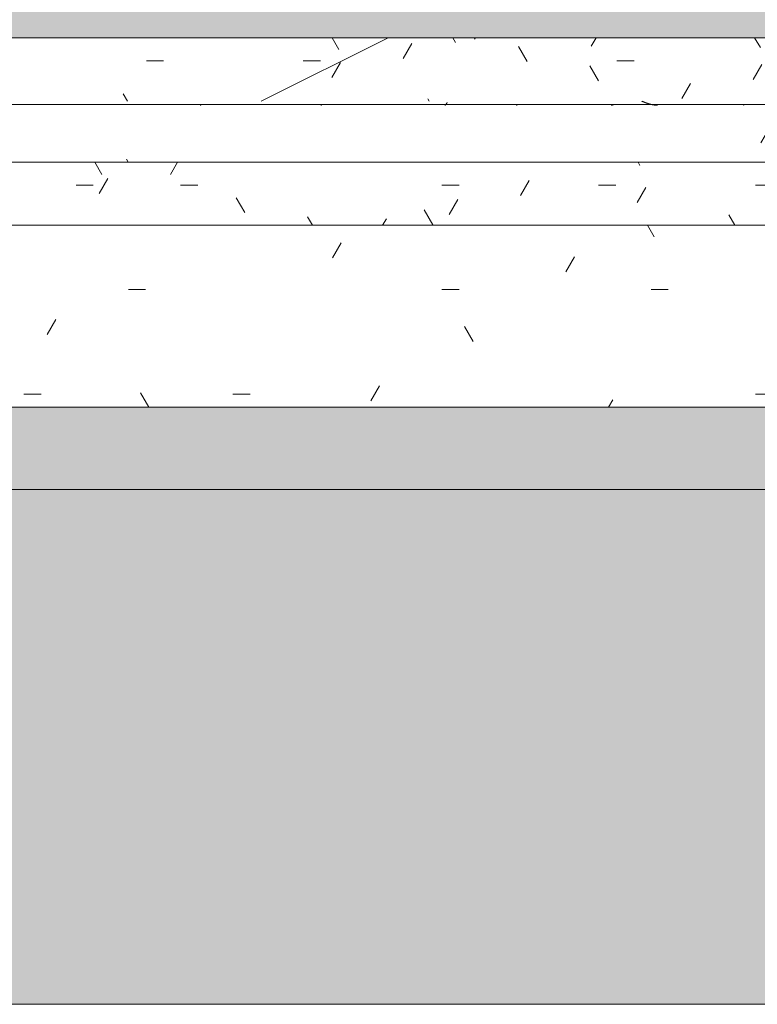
# Model space of a CAD drawing. Header units: millimetres. Extents: x 5980700 to 6194397, y -12939 to 2351883.
# Tile 333 of 587: x 6091725 to 6093159, y -10126 to -8213. Entities that reach past the tile are written whole.
import ezdxf

# ---------------------------------------------------------------- set-up
doc = ezdxf.new("R2010")
doc.units = ezdxf.units.MM
for name, color, linetype, lineweight in [('A-FLOR', 192, 'Continuous', 18), ('A-FLOR-PATT', 8, 'Continuous', 18), ('A-GLAZ', 151, 'Continuous', 9), ('A-GLAZ-SILL', 1, 'Continuous', 9), ('A-WALL', 113, 'Continuous', 18), ('A-WALL-PATT', 111, 'Continuous', 25)]:
    doc.layers.add(name, color=color, linetype=linetype, lineweight=lineweight)
pattern_1 = [(0, (0, 0), (812.8, 203.2), [33.528, -576.072, 33.528, -576.072, -3251.2]), (0, (0, 0), (812.8, 203.2), [-1219.2, 33.528, -1185.672, 33.528, -576.072, -1422.4]), (0, (0, 0), (812.8, 203.2), [-3048, 33.528, -372.872, 33.528, -982.472]), (120, (304.8, 101.6), (-582.3763620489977, 602.3054481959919), [33.52799999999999, -576.0719999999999, 33.52799999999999, -576.0719999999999, -3251.199999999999]), (120, (304.8, 101.6), (-582.3763620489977, 602.3054481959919), [-1219.2, 33.52799999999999, -1185.672, 33.52799999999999, -576.0719999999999, -1422.4]), (120, (304.8, 101.6), (-582.3763620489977, 602.3054481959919), [-3048, 33.52799999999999, -372.8719999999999, 33.52799999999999, -982.4719999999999]), (240, (406.4, 508), (-230.4236379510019, -805.5054481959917), [33.528, -576.072, 33.528, -576.072, -3251.2]), (240, (406.4, 508), (-230.4236379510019, -805.5054481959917), [-1219.2, 33.528, -1185.672, 33.528, -576.072, -1422.4]), (240, (406.4, 508), (-230.4236379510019, -805.5054481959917), [-3048, 33.528, -372.872, 33.528, -982.472])]

# ---------------------------------------------------------------- blocks, each defined once
blk = doc.blocks.new('FP_97-PLANTA DE CAIMENTO DE PISOS - 1 PAV_')
at = {"layer": 'A-GLAZ-SILL', "lineweight": 5}
for p, q in [((-802.5114420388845, 110.0595239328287), (-802.3838565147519, 110.1903804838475)), ((-802.3838565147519, 110.1903804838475), (-802.2562709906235, 110.3135149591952)), ((-802.2562709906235, 110.3135149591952), (-802.1286854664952, 110.4287854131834)), ((-802.1286854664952, 110.4287854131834), (-802.0010999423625, 110.536058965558)), ((-802.0010999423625, 110.536058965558), (-801.8735144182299, 110.6352119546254)), ((-801.8735144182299, 110.6352119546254), (-801.7459288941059, 110.7261300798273)), ((-801.7459288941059, 110.7261300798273), (-801.6183433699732, 110.8087085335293)), ((-801.6183433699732, 110.8087085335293), (-801.4907578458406, 110.8828521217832)), ((-801.4907578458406, 110.8828521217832), (-801.3631723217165, 110.9484753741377)), ((-801.3631723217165, 110.9484753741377), (-801.2355867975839, 111.0055026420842)), ((-801.2355867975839, 111.0055026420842), (-801.1080012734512, 111.0538681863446)), ((-801.1080012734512, 111.0538681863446), (-800.9804157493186, 111.0935162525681)), ((-800.9804157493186, 111.0935162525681), (-800.8528302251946, 111.1244011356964)), ((-800.8528302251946, 111.1244011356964), (-800.7252447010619, 111.1464872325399)), ((-800.7252447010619, 111.1464872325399), (-800.5976591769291, 111.1597490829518)), ((-548.3166412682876, 109.9625912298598), (-548.1273214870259, 110.0509817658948)), ((-548.1273214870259, 110.0509817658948), (-547.9380017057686, 110.1362504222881)), ((-547.9380017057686, 110.1362504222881), (-547.7486819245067, 110.2183566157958)), ((-547.7486819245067, 110.2183566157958), (-547.5593621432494, 110.2972612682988)), ((-547.5593621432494, 110.2972612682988), (-547.3700423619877, 110.3729268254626)), ((-547.3700423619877, 110.3729268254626), (-547.180722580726, 110.4453172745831)), ((-547.180722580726, 110.4453172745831), (-546.9914027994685, 110.5143981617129)), ((-546.9914027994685, 110.5143981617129), (-546.8020830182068, 110.5801366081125)), ((-546.8020830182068, 110.5801366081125), (-546.6127632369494, 110.6425013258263)), ((-546.6127632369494, 110.6425013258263), (-546.4234434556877, 110.701462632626)), ((-546.4234434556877, 110.701462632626), (-546.2341236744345, 110.7569924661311)), ((-546.2341236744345, 110.7569924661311), (-546.0448038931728, 110.8090643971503)), ((-546.0448038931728, 110.8090643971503), (-545.8554841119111, 110.8576536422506)), ((-545.8554841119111, 110.8576536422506), (-545.6661643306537, 110.9027370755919)), ((-545.6661643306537, 110.9027370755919), (-545.4768445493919, 110.944293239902)), ((-545.4768445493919, 110.944293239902), (-545.2875247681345, 110.9823023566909)), ((-545.2875247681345, 110.9823023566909), (-545.0982049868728, 111.0167463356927)), ((-545.0982049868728, 111.0167463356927), (-544.9088852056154, 111.0476087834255)), ((-544.9088852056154, 111.0476087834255), (-544.7195654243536, 111.0748750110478)), ((-544.7195654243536, 111.0748750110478), (-544.5302456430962, 111.0985320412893)), ((-544.5302456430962, 111.0985320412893), (-544.3409258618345, 111.1185686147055)), ((-544.3409258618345, 111.1185686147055), (-544.1516060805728, 111.1349751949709)), ((-544.1516060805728, 111.1349751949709), (-543.9622862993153, 111.1477439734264)), ((-543.9622862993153, 111.1477439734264), (-543.7729665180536, 111.15686887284)), ((-543.7729665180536, 111.15686887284), (-543.5836467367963, 111.1623455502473)), ((-360.7690774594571, 111.1594975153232), (-360.637912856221, 111.1454815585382)), ((-360.637912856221, 111.1454815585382), (-360.5067482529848, 111.1221406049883)), ((-360.5067482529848, 111.1221406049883), (-360.3755836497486, 111.0895030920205)), ((-360.3755836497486, 111.0895030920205), (-360.2444190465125, 111.0476087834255)), ((-360.2444190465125, 111.0476087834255), (-360.1132544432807, 110.9965087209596)), ((-360.1132544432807, 110.9965087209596), (-359.9820898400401, 110.9362651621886)), ((-359.9820898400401, 110.9362651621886), (-359.8509252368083, 110.8669515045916)), ((-359.8509252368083, 110.8669515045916), (-359.7197606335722, 110.7886521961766)), ((-359.7197606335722, 110.7886521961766), (-359.588596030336, 110.701462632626)), ((-359.588596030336, 110.701462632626), (-359.4574314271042, 110.6054890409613)), ((-359.4574314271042, 110.6054890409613), (-359.326266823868, 110.5008483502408)), ((-359.326266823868, 110.5008483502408), (-359.1951022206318, 110.3876680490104)), ((-359.1951022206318, 110.3876680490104), (-359.0639376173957, 110.2660860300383)), ((-359.0639376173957, 110.2660860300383), (-358.9327730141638, 110.1362504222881)), ((-358.9327730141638, 110.1362504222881), (-358.8016084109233, 109.9983194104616)), ((18.68582592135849, 110.0321852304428), (18.8150211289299, 110.1662041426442)), ((18.8150211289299, 110.1662041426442), (18.94421633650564, 110.292333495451)), ((18.94421633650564, 110.292333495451), (19.07341154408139, 110.4104241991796)), ((19.07341154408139, 110.4104241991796), (19.2026067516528, 110.5203366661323)), ((19.2026067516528, 110.5203366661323), (19.33180195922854, 110.6219409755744)), ((19.33180195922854, 110.6219409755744), (19.46099716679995, 110.7151170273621)), ((19.46099716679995, 110.7151170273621), (19.59019237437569, 110.7997546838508)), ((19.59019237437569, 110.7997546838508), (19.71938758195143, 110.8757539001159)), ((19.71938758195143, 110.8757539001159), (19.84858278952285, 110.9430248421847)), ((19.84858278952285, 110.9430248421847), (19.97777799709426, 111.0014879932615)), ((19.97777799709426, 111.0014879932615), (20.10697320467, 111.051074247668)), ((20.10697320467, 111.051074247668), (20.23616841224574, 111.09172499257)), ((20.23616841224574, 111.09172499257), (20.36536361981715, 111.1233921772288)), ((20.36536361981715, 111.1233921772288), (20.49455882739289, 111.1460383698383)), ((20.49455882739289, 111.1460383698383), (20.6237540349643, 111.1596368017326)), ((253.2894649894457, 109.9983194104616), (253.4206295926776, 110.1362504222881)), ((253.4206295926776, 110.1362504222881), (253.5517941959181, 110.2660860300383)), ((253.5517941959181, 110.2660860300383), (253.6829587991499, 110.3876680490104)), ((253.6829587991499, 110.3876680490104), (253.8141234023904, 110.5008483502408)), ((253.8141234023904, 110.5008483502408), (253.9452880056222, 110.6054890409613)), ((253.9452880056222, 110.6054890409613), (254.0764526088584, 110.701462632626)), ((254.0764526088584, 110.701462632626), (254.2076172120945, 110.7886521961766)), ((254.2076172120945, 110.7886521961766), (254.3387818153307, 110.8669515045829)), ((254.3387818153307, 110.8669515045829), (254.4699464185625, 110.9362651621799)), ((254.4699464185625, 110.9362651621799), (254.6011110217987, 110.9965087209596)), ((254.6011110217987, 110.9965087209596), (254.7322756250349, 111.0476087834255)), ((254.7322756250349, 111.0476087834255), (254.8634402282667, 111.0895030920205)), ((254.8634402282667, 111.0895030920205), (254.9946048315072, 111.1221406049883)), ((254.9946048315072, 111.1221406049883), (255.125769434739, 111.1454815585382)), ((255.125769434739, 111.1454815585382), (255.2569340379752, 111.1594975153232)), ((1039.183271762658, 109.9625912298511), (1039.37259154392, 110.0509817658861)), ((1039.37259154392, 110.0509817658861), (1039.561911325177, 110.1362504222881)), ((1039.561911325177, 110.1362504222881), (1039.751231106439, 110.2183566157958)), ((1039.751231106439, 110.2183566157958), (1039.940550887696, 110.2972612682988)), ((1039.940550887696, 110.2972612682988), (1040.129870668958, 110.3729268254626)), ((1040.129870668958, 110.3729268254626), (1040.31919045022, 110.4453172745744)), ((1040.31919045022, 110.4453172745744), (1040.508510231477, 110.5143981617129)), ((1040.508510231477, 110.5143981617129), (1040.697830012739, 110.5801366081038)), ((1040.697830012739, 110.5801366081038), (1040.887149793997, 110.6425013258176)), ((1040.887149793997, 110.6425013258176), (1041.076469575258, 110.701462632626)), ((1041.076469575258, 110.701462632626), (1041.265789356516, 110.7569924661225)), ((1041.265789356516, 110.7569924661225), (1041.455109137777, 110.8090643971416)), ((1041.455109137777, 110.8090643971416), (1041.644428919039, 110.857653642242)), ((1041.644428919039, 110.857653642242), (1041.833748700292, 110.9027370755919)), ((1041.833748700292, 110.9027370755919), (1042.023068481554, 110.9442932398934)), ((1042.023068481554, 110.9442932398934), (1042.212388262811, 110.9823023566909)), ((1042.212388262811, 110.9823023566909), (1042.401708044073, 111.016746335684)), ((1042.401708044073, 111.016746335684), (1042.59102782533, 111.0476087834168)), ((1042.59102782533, 111.0476087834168), (1042.780347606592, 111.0748750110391)), ((1042.780347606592, 111.0748750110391), (1042.969667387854, 111.0985320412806)), ((1042.969667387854, 111.0985320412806), (1043.158987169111, 111.1185686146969)), ((1043.158987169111, 111.1185686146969), (1043.348306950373, 111.1349751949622)), ((1043.348306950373, 111.1349751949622), (1043.537626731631, 111.1477439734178)), ((1043.537626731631, 111.1477439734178), (1043.726946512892, 111.15686887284)), ((1043.726946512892, 111.15686887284), (1043.916266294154, 111.1623455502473)), ((1074.512487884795, 109.9983194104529), (1074.643652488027, 110.1362504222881)), ((1074.643652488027, 110.1362504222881), (1074.774817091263, 110.2660860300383)), ((1074.774817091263, 110.2660860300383), (1074.905981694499, 110.3876680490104)), ((1074.905981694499, 110.3876680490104), (1075.037146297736, 110.5008483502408)), ((1075.037146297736, 110.5008483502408), (1075.168310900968, 110.6054890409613)), ((1075.168310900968, 110.6054890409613), (1075.299475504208, 110.701462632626)), ((1075.299475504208, 110.701462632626), (1075.43064010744, 110.7886521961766)), ((1075.43064010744, 110.7886521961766), (1075.56180471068, 110.8669515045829)), ((1075.56180471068, 110.8669515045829), (1075.692969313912, 110.9362651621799)), ((1075.692969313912, 110.9362651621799), (1075.824133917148, 110.9965087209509)), ((1075.824133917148, 110.9965087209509), (1075.955298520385, 111.0476087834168)), ((1075.955298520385, 111.0476087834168), (1076.086463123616, 111.0895030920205)), ((1076.086463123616, 111.0895030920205), (1076.217627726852, 111.1221406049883)), ((1076.217627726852, 111.1221406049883), (1076.348792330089, 111.1454815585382)), ((1076.348792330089, 111.1454815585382), (1076.479956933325, 111.1594975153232)), ((1516.306123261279, 111.1599149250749), (1516.431293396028, 111.1471502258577)), ((1516.431293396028, 111.1471502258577), (1516.556463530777, 111.1258914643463)), ((1516.556463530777, 111.1258914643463), (1516.681633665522, 111.0961622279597)), ((1516.681633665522, 111.0961622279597), (1516.806803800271, 111.0579955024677)), ((1516.806803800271, 111.0579955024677), (1516.93197393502, 111.0114336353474)), ((1516.93197393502, 111.0114336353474), (1517.057144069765, 110.9565282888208)), ((1517.057144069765, 110.9565282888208), (1517.182314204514, 110.893340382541)), ((1517.182314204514, 110.893340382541), (1517.307484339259, 110.8219400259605)), ((1517.307484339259, 110.8219400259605), (1517.432654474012, 110.7424064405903)), ((1517.432654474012, 110.7424064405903), (1517.557824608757, 110.654827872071)), ((1517.557824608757, 110.654827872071), (1517.682994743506, 110.55930149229)), ((1517.682994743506, 110.55930149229), (1517.808164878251, 110.455933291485)), ((1517.808164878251, 110.455933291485), (1517.933335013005, 110.3448379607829)), ((1517.933335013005, 110.3448379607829), (1518.058505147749, 110.2261387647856)), ((1518.058505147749, 110.2261387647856), (1518.183675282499, 110.0999674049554))]:
    blk.add_line(p, q, dxfattribs=at)
blk = doc.blocks.new('CC_PEITORIL - PEITORIL-3884523-PLANTA DE CAIMENTO DE PISOS - 1 PAV_')
at = {"layer": 'A-GLAZ', "color": 90, "lineweight": 5}
blk.add_blockref('FP_97-PLANTA DE CAIMENTO DE PISOS - 1 PAV_', (0, 0), dxfattribs=at)
blk = doc.blocks.new('CC_JANELA MAXIM-AR_4 FOLHAS VIDRO - 3_00 x 0_60-4044588-PLANTA DE CAIMENTO DE PISOS - 1 PAV_')
at = {"layer": 'A-GLAZ', "lineweight": 5}
blk.add_hatch(color=251, dxfattribs=at).paths.add_polyline_path([(1500.000000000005, -19.99999999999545), (-1499.999999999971, -19.99999999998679), (-1499.999999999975, -79.99999999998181), (1500.000000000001, -79.99999999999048), (1500.000000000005, -34.36737543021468)])
at = {"layer": 'A-GLAZ', "color": 90, "lineweight": 5}
blk.add_line((-1500.000000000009, -19.99999999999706), (1499.99999999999, -19.99999999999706), dxfattribs=at)
blk = doc.blocks.new('FP_240-PLANTA DE CAIMENTO DE PISOS - 1 PAV_')
at = {"layer": 'A-GLAZ-SILL', "color": 90, "lineweight": 5}
blk.add_line((1524.999999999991, 109.999999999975), (-1524.999999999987, 109.999999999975), dxfattribs=at)
at = {"layer": 'A-GLAZ-SILL', "lineweight": 5}
for p, q in [((-633.7161183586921, 111.1628916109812), (-633.3594916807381, 111.1590526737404)), ((-633.3594916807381, 111.1590526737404), (-633.002865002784, 111.1526558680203)), ((-633.002865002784, 111.1526558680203), (-632.6462383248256, 111.143703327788)), ((-632.6462383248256, 111.143703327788), (-632.2896116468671, 111.1321980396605)), ((-632.2896116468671, 111.1321980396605), (-631.932984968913, 111.1181438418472)), ((-631.932984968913, 111.1181438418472), (-631.576358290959, 111.1015454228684)), ((-631.576358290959, 111.1015454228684), (-631.2197316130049, 111.0824083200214)), ((-631.2197316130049, 111.0824083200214), (-630.8631049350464, 111.0607389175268)), ((-630.8631049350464, 111.0607389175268), (-630.506478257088, 111.0365444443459)), ((-630.506478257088, 111.0365444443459), (-630.149851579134, 111.0098329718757)), ((-630.149851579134, 111.0098329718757), (-629.7932249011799, 110.9806134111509)), ((-629.7932249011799, 110.9806134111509), (-629.4365982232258, 110.9488955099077)), ((-629.4365982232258, 110.9488955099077), (-629.0799715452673, 110.9146898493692)), ((-629.0799715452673, 110.9146898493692), (-628.7233448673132, 110.8780078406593)), ((-628.7233448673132, 110.8780078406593), (-628.3667181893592, 110.8388617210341)), ((-628.3667181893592, 110.8388617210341), (-628.0100915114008, 110.7972645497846)), ((-628.0100915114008, 110.7972645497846), (-627.6534648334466, 110.753230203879)), ((-627.6534648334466, 110.753230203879), (-627.2968381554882, 110.7067733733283)), ((-627.2968381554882, 110.7067733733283), (-626.9402114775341, 110.6579095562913)), ((-626.9402114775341, 110.6579095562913), (-626.5835847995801, 110.606655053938)), ((-626.5835847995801, 110.606655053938), (-626.2269581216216, 110.5530269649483)), ((-626.2269581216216, 110.5530269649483), (-625.8703314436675, 110.4970431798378)), ((-625.8703314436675, 110.4970431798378), (-625.5137047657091, 110.4387223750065)), ((-625.5137047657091, 110.4387223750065), (-625.1570780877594, 110.3780840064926)), ((-625.1570780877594, 110.3780840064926), (-624.8004514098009, 110.315148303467)), ((-624.8004514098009, 110.315148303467), (-624.4438247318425, 110.2499362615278)), ((-624.4438247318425, 110.2499362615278), (-624.0871980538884, 110.1824696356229)), ((-624.0871980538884, 110.1824696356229), (-623.73057137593, 110.1127709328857)), ((-623.73057137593, 110.1127709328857), (-623.3739446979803, 110.0408634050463)), ((-623.3739446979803, 110.0408634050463), (-623.0173180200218, 109.9667710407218)), ((-623.0173180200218, 109.9667710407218), (-622.6606913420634, 109.8905185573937)), ((-622.6606913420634, 109.8905185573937), (-622.3040646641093, 109.8121313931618)), ((-622.3040646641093, 109.8121313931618), (-621.9474379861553, 109.7316356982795)), ((-621.9474379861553, 109.7316356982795), (-621.5908113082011, 109.6490583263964)), ((-621.5908113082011, 109.6490583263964), (-621.2341846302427, 109.5644268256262)), ((-621.2341846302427, 109.5644268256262), (-620.8775579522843, 109.4777694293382)), ((-620.8775579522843, 109.4777694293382), (-620.5209312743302, 109.3891150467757)), ((-620.5209312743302, 109.3891150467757), (-620.164304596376, 109.2984932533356)), ((-620.164304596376, 109.2984932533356), (-619.807677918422, 109.2059342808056)), ((-619.807677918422, 109.2059342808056), (-619.4510512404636, 109.1114690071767)), ((-619.4510512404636, 109.1114690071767), (-619.0944245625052, 109.015128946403)), ((-619.0944245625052, 109.015128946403), (-618.737797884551, 108.9169462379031)), ((-618.737797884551, 108.9169462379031), (-618.381171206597, 108.8169536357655)), ((-618.381171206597, 108.8169536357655), (-618.0245445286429, 108.7151844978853)), ((-618.0245445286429, 108.7151844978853), (-617.6679178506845, 108.6116727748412)), ((-617.6679178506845, 108.6116727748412), (-617.3112911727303, 108.5064529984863)), ((-617.3112911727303, 108.5064529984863), (-616.9546644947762, 108.3995602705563)), ((-616.9546644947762, 108.3995602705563), (-616.5980378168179, 108.2910302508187)), ((-616.5980378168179, 108.2910302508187), (-616.2414111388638, 108.1808991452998)), ((-616.2414111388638, 108.1808991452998), (-615.8847844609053, 108.0692036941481)), ((-615.8847844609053, 108.0692036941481), (-615.5281577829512, 107.9559811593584)), ((-615.5281577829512, 107.9559811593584), (-615.1715311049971, 107.8412693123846)), ((-615.1715311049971, 107.8412693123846), (-614.8149044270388, 107.7251064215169)), ((-614.8149044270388, 107.7251064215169), (-614.4582777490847, 107.6075312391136)), ((-614.4582777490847, 107.6075312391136), (-614.1016510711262, 107.4885829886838)), ((-614.1016510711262, 107.4885829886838), (-613.7450243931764, 107.3683013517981)), ((-613.7450243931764, 107.3683013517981), (-613.388397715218, 107.246726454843)), ((-613.388397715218, 107.246726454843), (-613.0317710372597, 107.1238988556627)), ((-613.0317710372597, 107.1238988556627), (-612.6751443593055, 106.9998595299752)), ((-612.6751443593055, 106.9998595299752), (-612.3185176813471, 106.8746498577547)), ((-612.3185176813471, 106.8746498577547), (-611.9618910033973, 106.7483116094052)), ((-611.9618910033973, 106.7483116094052), (-611.605264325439, 106.6208869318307)), ((-611.605264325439, 106.6208869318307), (-611.2486376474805, 106.4924183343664)), ((-611.2486376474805, 106.4924183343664), (-610.8920109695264, 106.3629486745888)), ((-610.8920109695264, 106.3629486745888), (-610.5353842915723, 106.232521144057)), ((-610.5353842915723, 106.232521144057), (-610.1787576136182, 106.1011792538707)), ((-610.1787576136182, 106.1011792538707), (-609.8221309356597, 105.9689668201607)), ((-609.8221309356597, 105.9689668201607), (-609.4655042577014, 105.8359279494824)), ((-609.4655042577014, 105.8359279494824), (-609.1088775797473, 105.7021070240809)), ((-609.1088775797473, 105.7021070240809), (-608.7522509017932, 105.5675486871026)), ((-608.7522509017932, 105.5675486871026), (-608.395624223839, 105.4322978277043)), ((-608.395624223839, 105.4322978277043), (-608.0389975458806, 105.2963995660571)), ((-608.0389975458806, 105.2963995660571), (-607.6823708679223, 105.1598992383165)), ((-607.6823708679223, 105.1598992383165), (-607.3257441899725, 105.0228423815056)), ((-607.3257441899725, 105.0228423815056), (-606.969117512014, 104.8852747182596)), ((-606.969117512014, 104.8852747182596), (-606.6124908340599, 104.7472421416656)), ((-606.6124908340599, 104.7472421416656), (-606.2558641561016, 104.6087906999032)), ((-606.2558641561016, 104.6087906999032), (-605.8992374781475, 104.4699665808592)), ((-605.8992374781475, 104.4699665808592), (-605.5426108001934, 104.3308160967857)), ((-605.5426108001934, 104.3308160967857), (-605.1859841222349, 104.1913856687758)), ((-605.1859841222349, 104.1913856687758), (-604.8293574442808, 104.0517218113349)), ((-604.8293574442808, 104.0517218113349), (-604.4727307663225, 103.9118711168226)), ((-604.4727307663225, 103.9118711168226), (-604.1161040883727, 103.7718802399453)), ((-604.1161040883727, 103.7718802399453), (-603.7594774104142, 103.631795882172)), ((-603.7594774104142, 103.631795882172), (-603.4028507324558, 103.4916647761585)), ((-224.8030400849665, 105.8292751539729), (-224.6749570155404, 106.0769640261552)), ((-224.6749570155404, 106.0769640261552), (-224.5468739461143, 106.3216493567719)), ((-224.5468739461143, 106.3216493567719), (-224.4187908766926, 106.5630468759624)), ((-224.4187908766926, 106.5630468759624), (-224.2907078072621, 106.8008761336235)), ((-224.2907078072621, 106.8008761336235), (-224.1626247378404, 107.0348608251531)), ((-224.1626247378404, 107.0348608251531), (-224.0345416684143, 107.2647291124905)), ((-224.0345416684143, 107.2647291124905), (-223.9064585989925, 107.4902139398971)), ((-223.9064585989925, 107.4902139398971), (-223.7783755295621, 107.7110533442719)), ((-223.7783755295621, 107.7110533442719), (-223.6502924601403, 107.9269907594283)), ((-223.6502924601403, 107.9269907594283), (-223.5222093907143, 108.1377753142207)), ((-223.5222093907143, 108.1377753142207), (-223.3941263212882, 108.3431621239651)), ((-223.3941263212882, 108.3431621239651), (-223.2660432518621, 108.5429125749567)), ((-223.2660432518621, 108.5429125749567), (-223.1379601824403, 108.7367946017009)), ((-223.1379601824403, 108.7367946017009), (-223.0098771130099, 108.9245829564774)), ((-223.0098771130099, 108.9245829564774), (-222.8817940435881, 109.1060594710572)), ((-222.8817940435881, 109.1060594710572), (-222.7537109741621, 109.2810133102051)), ((-222.7537109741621, 109.2810133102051), (-222.625627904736, 109.4492412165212)), ((-222.625627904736, 109.4492412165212), (-222.4975448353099, 109.6105477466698)), ((-222.4975448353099, 109.6105477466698), (-222.3694617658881, 109.7647454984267)), ((-222.3694617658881, 109.7647454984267), (-222.2413786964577, 109.9116553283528)), ((-222.2413786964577, 109.9116553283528), (-222.1132956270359, 110.0511065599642)), ((-222.1132956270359, 110.0511065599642), (-221.9852125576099, 110.1829371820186)), ((-221.9852125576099, 110.1829371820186), (-221.8571294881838, 110.3069940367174)), ((-221.8571294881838, 110.3069940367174), (-221.7290464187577, 110.4231329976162)), ((-221.7290464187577, 110.4231329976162), (-221.6009633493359, 110.531219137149)), ((-221.6009633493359, 110.531219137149), (-221.4728802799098, 110.6311268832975)), ((-221.4728802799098, 110.6311268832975), (-221.3447972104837, 110.7227401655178)), ((-221.3447972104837, 110.7227401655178), (-221.2167141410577, 110.8059525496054)), ((-221.2167141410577, 110.8059525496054), (-221.0886310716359, 110.8806673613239)), ((-221.0886310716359, 110.8806673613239), (-220.9605480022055, 110.9467977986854)), ((-220.9605480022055, 110.9467977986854), (-220.8324649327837, 111.0042670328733)), ((-220.8324649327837, 111.0042670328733), (-220.7043818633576, 111.0530082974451)), ((-220.7043818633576, 111.0530082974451), (-220.5762987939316, 111.0929649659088)), ((-220.5762987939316, 111.0929649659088), (-220.4482157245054, 111.1240906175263)), ((-220.4482157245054, 111.1240906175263), (-220.3201326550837, 111.1463490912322)), ((-220.3201326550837, 111.1463490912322), (-220.1920495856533, 111.1597145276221))]:
    blk.add_line(p, q, dxfattribs=at)
blk = doc.blocks.new('CC_PEITORIL - PEITORIL-V239-PLANTA DE CAIMENTO DE PISOS - 1 PAV_')
at = {"layer": 'A-GLAZ-SILL', "lineweight": 5}
h = blk.add_hatch(dxfattribs=at)
h.set_pattern_fill('FP_256', color=256, style=0, pattern_type=2)
h.set_pattern_definition([(180, (66.385, -8267.826), (-406.4, -101.5999999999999), [33.528, -271.272, 33.528, -271.272, -1625.6]), (180, (66.385, -8267.826), (-406.4, -101.5999999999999), [-609.6, 33.528, -576.072, 33.528, -271.272, -711.2]), (180, (66.385, -8267.826), (-406.4, -101.5999999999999), [-1524, 33.528, -169.672, 33.528, -474.472]), (300.0000000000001, (-86.015, -8318.626), (291.188181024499, -301.1527240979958), [33.528, -271.272, 33.528, -271.272, -1625.6]), (300.0000000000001, (-86.015, -8318.626), (291.188181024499, -301.1527240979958), [-609.6, 33.528, -576.072, 33.528, -271.272, -711.2]), (300.0000000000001, (-86.015, -8318.626), (291.188181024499, -301.1527240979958), [-1524, 33.528, -169.672, 33.528, -474.472]), (59.99999999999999, (-136.815, -8521.826), (115.2118189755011, 402.7527240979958), [33.528, -271.272, 33.528, -271.272, -1625.6]), (59.99999999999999, (-136.815, -8521.826), (115.2118189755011, 402.7527240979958), [-609.6, 33.528, -576.072, 33.528, -271.272, -711.2]), (59.99999999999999, (-136.815, -8521.826), (115.2118189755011, 402.7527240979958), [-1524, 33.528, -169.672, 33.528, -474.472])])
h.paths.add_polyline_path([(-1524.999999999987, 103.4916647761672), (-1524.999999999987, 80.00000000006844), (-1499.999999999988, 80.0000000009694), (-1499.999999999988, -19.99999999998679), (1499.999999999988, -19.99999999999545), (1499.999999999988, 80.00000000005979), (1524.999999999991, 80.15374506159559), (1524.999999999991, 103.4916647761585), (-1309.334146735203, 103.4916647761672)])
h = blk.add_hatch(dxfattribs=at)
h.set_pattern_fill('FP_28', color=256, style=0, pattern_type=2)
h.set_pattern_definition([(36.87, (-568.615, -9855.326), (-4762.494328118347, -3175.008507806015), [793.75, -7143.75]), (26.565, (-1521.115, -9379.076), (1587.501456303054, 1587.499067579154), [1774.879, -1774.879]), (18.435, (-1521.115, -8585.326), (3174.997452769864, 1587.502903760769), [1004.024, -4016.092])])
h.paths.add_polyline_path([(-1524.999999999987, 103.4916647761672), (-1524.999999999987, 80.00000000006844), (-1499.999999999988, 80.0000000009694), (-1499.999999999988, -19.99999999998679), (1499.999999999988, -19.99999999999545), (1499.999999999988, 80.00000000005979), (1524.999999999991, 80.15374506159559), (1524.999999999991, 103.4916647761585), (-1309.334146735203, 103.4916647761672)])
at = {"layer": 'A-GLAZ', "color": 90, "lineweight": 5}
blk.add_blockref('FP_240-PLANTA DE CAIMENTO DE PISOS - 1 PAV_', (0, 0), dxfattribs=at)
blk = doc.blocks.new('Paredes 1 - Paredes 1-4516486-PLANTA DE CAIMENTO DE PISOS - 1 PAV_')
at = {"layer": 'A-WALL-PATT', "lineweight": 5}
h = blk.add_hatch(dxfattribs=at)
h.set_pattern_fill('FP_257', color=71, style=0, pattern_type=2)
h.set_pattern_definition([(0, (2e-05, -3e-05), (406.4, 101.6), [33.528, -271.272, 33.528, -271.272, -1625.6]), (0, (2e-05, -3e-05), (406.4, 101.6), [-609.6, 33.528, -576.072, 33.528, -271.272, -711.2]), (0, (2e-05, -3e-05), (406.4, 101.6), [-1524, 33.528, -169.672, 33.528, -474.472]), (120, (152.4, 50.8), (-291.1881810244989, 301.1527240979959), [33.52799999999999, -271.2719999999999, 33.52799999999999, -271.2719999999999, -1625.6]), (120, (152.4, 50.8), (-291.1881810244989, 301.1527240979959), [-609.5999999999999, 33.52799999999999, -576.0719999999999, 33.52799999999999, -271.2719999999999, -711.1999999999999]), (120, (152.4, 50.8), (-291.1881810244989, 301.1527240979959), [-1524, 33.52799999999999, -169.672, 33.52799999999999, -474.4719999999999]), (240, (203.2, 254), (-115.2118189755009, -402.7527240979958), [33.528, -271.272, 33.528, -271.272, -1625.6]), (240, (203.2, 254), (-115.2118189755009, -402.7527240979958), [-609.6, 33.528, -576.072, 33.528, -271.272, -711.2]), (240, (203.2, 254), (-115.2118189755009, -402.7527240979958), [-1524, 33.528, -169.672, 33.528, -474.472])])
h.paths.add_polyline_path([(-1568.633876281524, -8612.326500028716), (1851.383353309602, -8612.326500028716), (1851.383353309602, -8513.84182177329), (1803.383353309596, -8513.84182177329), (1803.383353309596, -8489.810389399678), (-4095.616646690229, -8489.810389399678), (-4095.616646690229, -8513.841821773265), (-4143.61664669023, -8513.841821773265), (-4143.61664669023, -8612.326500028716), (-1577.85140824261, -8612.326500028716)])
at = {"layer": 'A-WALL', "color": 250, "lineweight": 5}
for p, q in [((-4095.616646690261, -8489.810389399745), (1803.383353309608, -8489.810389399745)), ((-4143.616646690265, -8612.326500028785), (1851.383353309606, -8612.326500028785))]:
    blk.add_line(p, q, dxfattribs=at)
blk = doc.blocks.new('BE-PMSa-MOD-ARQ-CONEXAODOFUTURO-EX-000-R_rvt-2-PLANTA DE CAIMENTO DE PISOS - 1 PAV_')
at = {"layer": 'A-FLOR-PATT', "lineweight": 5}
h = blk.add_hatch(dxfattribs=at)
h.set_pattern_fill('FP_2', color=135, style=0, pattern_type=2)
h.set_pattern_definition(pattern_1)
h.paths.add_polyline_path([(-15966.85299915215, 4711.136803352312), (-15966.79158577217, 4712.906868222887), (-15965.57572207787, 4712.3617231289)])
h.paths.add_polyline_path([(3731.201831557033, -10125.84100563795), (14705.38782324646, -10125.84100563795), (14705.38782324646, -9779.8857164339), (14699.38782324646, -9779.8857164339), (14699.38782324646, -9763.237570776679), (14681.68558745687, -9763.757413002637), (14670.96395493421, -9768.482704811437), (14665.88782324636, -9782.570563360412), (14665.88782324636, -9856.278958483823), (14670.73620676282, -9865.068167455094), (14677.45883342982, -9868.493127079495), (14678.38782324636, -9869.242380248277), (14678.38782324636, -9881.040871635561), (14674.14369136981, -9882.10035906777), (14663.09686027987, -9878.012306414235), (14654.32815878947, -9868.57707781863), (14652.0250349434, -9859.981702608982), (14651.89263271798, -9855.737570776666), (14650.88782324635, -9855.737570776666), (14651.89263271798, -9780.737570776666), (14653.73085252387, -9770.127241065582), (14656.87805812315, -9762.851510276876), (14667.13782324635, -9752.591745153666), (14683.38782324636, -9748.237570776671), (14699.38782324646, -9748.237570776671), (14699.38782324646, -9731.58942511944), (14705.38782324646, -9731.58942511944), (14705.38782324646, -9705.737570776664), (14755.38782324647, -9705.737570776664), (14755.38782324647, -9754.737570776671), (14795.38782324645, -9754.737570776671), (14796.02424042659, -9756.737570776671), (14812.38782324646, -9756.737570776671), (14811.36426821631, -9815.737570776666), (14810.34779546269, -9815.737570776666), (14811.47778338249, -9818.1719714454), (14811.43015556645, -9819.291362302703), (14811.44856252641, -9820.918341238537), (14827.38782324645, -9827.197475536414), (14827.38782324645, -10125.84100563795), (21231.38515489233, -10125.84100563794), (21231.38515489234, 5919.158994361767), (12003.88515489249, 5918.472013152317), (12003.8851548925, 5447.158205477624), (12268.88333741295, 5447.158205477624), (12268.88333741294, 4674.158994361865), (15653.88333741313, 4674.158994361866), (15653.88333741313, 5447.158205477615), (15923.88333741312, 5447.158205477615), (15923.88333741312, 4674.158994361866), (19560.40988707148, 4674.158994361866), (19559.83290347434, 4677.196584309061), (19558.62046790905, 4677.180784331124), (19558.93691090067, 4681.184361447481), (19560.40988707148, 4681.202554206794), (19559.83416624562, 4682.57353656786), (19558.03876213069, 4682.57353656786), (19558.93691090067, 4695.251249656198), (19588.00988707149, 4695.197383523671), (19586.88286324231, 4682.548897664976), (19585.40988707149, 4682.548897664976), (19585.98560789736, 4681.195050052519), (19587.19930623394, 4681.15368493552), (19586.88286324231, 4677.184908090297), (19585.41064974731, 4677.065937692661), (19585.98560789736, 4674.158994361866), (19999.38682609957, 4674.158994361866), (19999.38682609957, 5447.158205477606), (20269.38682609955, 5447.158205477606), (20269.38682609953, 4280.731645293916), (20299.38682609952, 4280.731645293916), (20298.51487451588, 1530.731645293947), (20269.38682609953, 1530.731645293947), (20269.38682609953, 1143.558994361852), (20299.38682609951, 1143.558994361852), (20298.51487451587, -1606.441005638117), (20269.38682609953, -1606.441005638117), (20269.38682609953, -2040.191005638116), (20299.38682609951, -2040.191005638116), (20298.51487451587, -4790.191005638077), (20269.38682609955, -4790.191005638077), (20269.38682609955, -5273.941005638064), (20299.38682609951, -5273.941005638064), (20298.51487451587, -8023.941005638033), (20269.38682609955, -8023.941005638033), (20269.38682609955, -9308.841005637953), (19999.38682609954, -9308.841005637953), (19999.38682609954, -8513.84179452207), (19913.3833374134, -8513.84179452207), (19913.3833374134, -8347.825683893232), (19635.38599049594, -8347.979428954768), (19635.38599049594, -8377.825683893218), (16285.38599049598, -8376.953732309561), (16285.38599049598, -8347.825683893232), (15971.88333741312, -8347.979428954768), (15971.88333741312, -8513.841794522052), (15921.38515489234, -8513.841794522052), (15921.38515489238, -9312.594001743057), (15651.38515489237, -9312.594001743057), (15651.38515489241, -8513.841794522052), (15603.38515489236, -8513.841794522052), (15603.38515489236, -8377.825683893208), (12316.88333741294, -8377.825683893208), (12316.88333741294, -8513.841794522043), (12293.88333741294, -8513.841794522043), (12293.88333741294, -9312.594001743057), (11998.88333741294, -9312.594001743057), (11998.88333741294, -8513.841794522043), (11950.88333741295, -8513.841794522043), (11950.88333741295, -8347.825683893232), (11867.63333741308, -8347.979428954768), (11867.63333741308, -8377.82568389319), (8517.633337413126, -8376.953732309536), (8517.633337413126, -8347.825683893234), (8434.383337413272, -8347.97942895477), (8434.383337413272, -8513.841794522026), (8386.383337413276, -8513.841794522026), (8386.383337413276, -9312.594001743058), (8116.383337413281, -9312.594001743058), (8116.383337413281, -9125.841005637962), (2121.38333741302, -9125.841005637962), (2121.38333741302, -9312.594001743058), (1851.383337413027, -9312.594001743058), (1851.383337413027, -9125.841005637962), (-4143.616662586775, -9125.841005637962), (-4143.616662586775, -9312.594001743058), (-4413.616662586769, -9312.594001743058), (-4413.616662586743, -8513.841794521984), (-4461.61666258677, -8513.841794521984), (-4461.61666258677, -8347.825683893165), (-4547.366662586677, -8347.97942895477), (-4547.366662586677, -8377.82568389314), (-7897.366662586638, -8376.953732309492), (-7897.366662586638, -8347.825683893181), (-7983.116662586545, -8347.97942895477), (-7983.116662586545, -8513.841794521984), (-8031.114845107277, -8513.841794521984), (-8031.11484510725, -9308.841005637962), (-8301.11484510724, -9308.841005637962), (-8301.114845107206, -8513.841794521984), (-8349.116662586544, -8513.841794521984), (-8349.116662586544, -8347.825683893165), (-8354.864845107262, -8347.97942895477), (-8354.864845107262, -8377.825683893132), (-11704.86484510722, -8376.953732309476), (-11705.67059857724, -8347.825683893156), (-11710.61666258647, -8347.97942895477), (-11710.61666258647, -8513.841794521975), (-11758.61484510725, -8513.841794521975), (-11758.61484510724, -9308.841005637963), (-12028.61484510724, -9308.841005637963), (-12028.61484510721, -8513.841794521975), (-12076.61666258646, -8513.841794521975), (-12076.61666258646, -8347.82568389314), (-12498.61666258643, -8347.97942895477), (-12498.61666258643, -8377.825683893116), (-15848.61666258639, -8376.953732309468), (-15848.61666258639, -8347.82568389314), (-16270.61666258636, -8347.97942895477), (-16270.61666258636, -8513.841794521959), (-16356.61588608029, -8513.841794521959), (-16356.61588608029, -9308.841005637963), (-16626.61588608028, -9308.841005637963), (-16626.62225526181, -7987.079408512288), (-16656.61588608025, -7987.079408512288), (-16655.7439344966, -5237.07940851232), (-16626.62225526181, -5237.07940851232), (-16626.62225526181, -4803.34100563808), (-16656.61588608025, -4803.34100563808), (-16655.7439344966, -2053.341005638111), (-16626.62225526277, -2053.341005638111), (-16626.62225526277, -1620.841794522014), (-16656.61588608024, -1620.841794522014), (-16655.74393449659, 1129.158205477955), (-16626.62225526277, 1129.158205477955), (-16626.62225526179, 1534.1582054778), (-16656.61588608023, 1534.1582054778), (-16655.75030367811, 4291.658994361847), (-16626.62225526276, 4291.658994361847), (-16626.61588608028, 5479.158994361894), (-16356.61588608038, 5479.158994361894), (-16356.61588608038, 4674.158994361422), (-15971.4658517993, 4674.158994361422), (-15969.32193463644, 4707.054996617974), (-15967.78963012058, 4710.307043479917), (-15962.27373900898, 4714.058684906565), (-15960.94760521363, 4714.652107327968), (-15959.84645306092, 4714.71907505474), (-15959.84645306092, 4715.8252811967), (-15957.766248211, 4715.335026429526), (-15956.67909179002, 4714.508980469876), (-15954.53101014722, 4715.146843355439), (-15948.69801778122, 4712.361723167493), (-15947.69218614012, 4710.313634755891), (-15946.34526303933, 4708.984911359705), (-15944.33196142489, 4698.966261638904), (-15943.76299404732, 4697.905132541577), (-15944.00738434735, 4674.158994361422), (-12028.61666258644, 4674.158994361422), (-12028.6166625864, 5447.158205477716), (-11733.61666258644, 5446.941285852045), (-11733.61666258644, 4674.158994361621), (-8301.114845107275, 4674.158994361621), (-8301.114845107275, 5447.158205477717), (-8031.114845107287, 5447.158205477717), (-8031.114845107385, 5919.158994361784), (-17588.61484510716, 5919.158994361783), (-17588.61484510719, -10125.84100563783), (1375.719287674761, -10125.84100563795)])
h.paths.add_polyline_path([(14665.67045985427, -9780.737570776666), (14665.63226694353, -9779.779781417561), (14665.63226694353, -9780.737570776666)])
h.paths.add_polyline_path([(-16089.65907882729, -8758.105317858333), (-16115.54098333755, -8754.697900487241), (-16139.6590788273, -8744.707858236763), (-16160.36975694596, -8728.81599597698), (-16176.26161920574, -8708.105317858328), (-16186.2516614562, -8683.987222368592), (-16189.65907882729, -8658.105317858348), (-16186.2516614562, -8632.223413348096), (-16176.26161920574, -8608.105317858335), (-16160.36975694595, -8587.394639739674), (-16139.65907882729, -8571.502777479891), (-16115.54098333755, -8561.512735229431), (-16089.65907882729, -8558.105317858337), (-16063.77717431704, -8561.512735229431), (-16039.65907882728, -8571.5027774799), (-16018.94840070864, -8587.394639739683), (-16003.05653844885, -8608.105317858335), (-15993.06649619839, -8632.22341334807), (-15989.6590788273, -8658.105317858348), (-15993.06649619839, -8683.987222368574), (-16003.05653844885, -8708.105317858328), (-16021.19134126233, -8730.537064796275), (-16039.65907882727, -8744.707858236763), (-16063.77717431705, -8754.697900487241)])
h.paths.add_polyline_path([(19732.71217533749, -8754.66845021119), (19706.83027082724, -8751.260990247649), (19682.71217533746, -8741.270823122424), (19660.00862136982, -8722.781563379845), (19646.10963495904, -8704.667825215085), (19636.1195927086, -8680.549428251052), (19632.71217533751, -8648.66439434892), (19632.71217533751, -8622.782813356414), (19636.1195927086, -8596.9012323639), (19646.10963495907, -8572.783438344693), (19662.00149721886, -8552.073019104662), (19682.71217533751, -8536.181355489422), (19706.83027082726, -8526.191438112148), (19732.7121753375, -8522.784063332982), (19758.59407984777, -8526.191438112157), (19782.71217533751, -8536.181355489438), (19803.42285345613, -8552.073019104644), (19819.31471571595, -8572.783438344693), (19829.30475796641, -8596.901232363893), (19832.7121753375, -8628.390346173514), (19832.7121753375, -8654.667200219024), (19827.88084468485, -8683.987101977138), (19816.67739151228, -8708.104895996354), (19803.42285345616, -8725.378762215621), (19782.71217533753, -8741.270823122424), (19758.59407984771, -8751.260990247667)])
h.paths.add_polyline_path([(15648.38515489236, -8468.841794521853), (15650.88333741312, -8468.841794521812), (15650.88333741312, -8347.825683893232), (15648.38515489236, -8347.979428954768)])
h.paths.add_polyline_path([(19588.84766320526, 4677.140991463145), (19587.19930623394, 4677.180784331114), (19588.17837096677, 4681.15368493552)])
h.paths.add_polyline_path([(19556.97211093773, 4677.140991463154), (19558.32440709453, 4678.382155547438), (19558.03965555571, 4677.166762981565), (19557.10244703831, 4677.144137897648)])
h.paths.add_polyline_path([(19572.90988707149, 4728.142336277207), (19572.90988707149, 4726.742336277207), (19573.4626323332, 4727.745209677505)])
h.paths.add_polyline_path([(19575.73176932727, 4695.639950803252), (19572.5677829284, 4696.432937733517), (19568.91630770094, 4696.431447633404), (19559.3482884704, 4696.333664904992), (19559.34828847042, 4718.022372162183), (19562.4254587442, 4722.467653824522), (19569.27606767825, 4726.263934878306), (19567.2700120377, 4727.14852244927), (19574.67880208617, 4727.830632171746), (19576.14512513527, 4726.470898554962), (19576.81805465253, 4726.227816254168), (19583.58719946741, 4722.319648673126), (19587.49536704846, 4715.550503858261), (19587.49536704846, 4707.734168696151), (19586.28070679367, 4704.092336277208), (19585.91122027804, 4696.34719023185), (19576.14512513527, 4695.960088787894)])
h.paths.add_polyline_path([(-15957.766248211, 4718.652107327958), (-15954.53101014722, 4716.980669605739), (-15955.18379838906, 4716.796714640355)])
h.paths.add_polyline_path([(-15960.34869803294, 4716.796714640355), (-15961.00148627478, 4718.082019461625), (-15959.74034676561, 4717.233792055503), (-15960.09391064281, 4716.979769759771)])
h.paths.add_polyline_path([(19732.71217533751, 4730.240264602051), (19706.83027082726, 4733.647681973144), (19682.7121753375, 4743.637724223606), (19662.00149721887, 4759.529586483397), (19646.10963495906, 4780.240264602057), (19636.1195927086, 4804.358360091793), (19632.71217533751, 4830.240264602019), (19636.1195927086, 4856.122169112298), (19646.10963495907, 4880.24026460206), (19662.00149721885, 4900.950942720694), (19682.7121753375, 4916.842804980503), (19706.83027082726, 4926.832847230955), (19732.71217533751, 4930.240264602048), (19758.59407984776, 4926.832847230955), (19782.71217533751, 4916.842804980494), (19803.42285345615, 4900.950942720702), (19819.31471571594, 4880.24026460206), (19829.30475796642, 4856.122169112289), (19832.7121753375, 4830.240264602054), (19829.30475796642, 4804.358360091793), (19819.31471571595, 4780.24026460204), (19803.42285345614, 4759.529586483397), (19782.71217533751, 4743.637724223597), (19758.59407984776, 4733.647681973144)])
h.paths.add_polyline_path([(-16089.65907882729, 4736.408178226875), (-16115.54098333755, 4739.815595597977), (-16139.65907882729, 4749.80563784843), (-16160.36975694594, 4765.697500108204), (-16176.26161920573, 4786.408178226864), (-16186.2516614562, 4810.526273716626), (-16189.65907882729, 4836.408178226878), (-16186.2516614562, 4862.29008273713), (-16176.26161920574, 4886.408178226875), (-16160.36975694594, 4907.118856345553), (-16139.65907882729, 4923.010718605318), (-16115.54098333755, 4933.000760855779), (-16089.65907882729, 4936.408178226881), (-16063.77717431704, 4933.000760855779), (-16039.65907882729, 4923.01071860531), (-16018.9484007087, 4907.118856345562), (-16003.05653844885, 4886.408178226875), (-15993.06649619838, 4862.29008273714), (-15989.6590788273, 4836.408178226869), (-15993.06649619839, 4810.526273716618), (-16003.05653844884, 4786.408178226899), (-16018.94840070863, 4765.69750010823), (-16039.65907882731, 4749.80563784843), (-16063.77717431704, 4739.815595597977)])
h = blk.add_hatch(dxfattribs=at)
h.set_pattern_fill('FP_2', color=71, style=0, pattern_type=2)
h.set_pattern_definition(pattern_1)
h.paths.add_polyline_path([(-4143.616662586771, -8965.84100563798), (1851.383337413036, -8965.84100563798), (1851.383337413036, -8612.326472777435), (-4143.616662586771, -8612.326472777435), (-4143.616662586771, -8730.537064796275)])
h.paths.add_polyline_path([(7264.425647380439, -8965.841005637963), (8116.383337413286, -8965.841005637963), (8116.383337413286, -8526.11989096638), (2121.38333741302, -8526.11989096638), (2121.38333741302, -8965.841005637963), (6331.183046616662, -8965.841005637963)])
h.paths.add_polyline_path([(-4095.616662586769, -8489.810362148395), (1803.383337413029, -8489.810362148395), (1803.383337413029, -8347.825683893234), (1591.385140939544, -8347.97942895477), (1591.385140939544, -8377.825683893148), (-1458.61485906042, -8376.953732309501), (-1458.61485906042, -8347.825683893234), (-1891.114845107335, -8347.97942895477), (-1891.114845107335, -8377.825683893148), (-4041.114845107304, -8376.953732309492), (-4041.114845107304, -8347.825683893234), (-4095.616662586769, -8347.97942895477), (-4095.616662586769, -8468.841794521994)])
at = {"layer": 'A-WALL', "lineweight": 5}
blk.add_hatch(color=9, dxfattribs=at).paths.add_polyline_path([(-3335.245800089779, -9125.841005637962), (1851.383337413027, -9125.841005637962), (1851.383337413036, -8965.84100563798), (-4143.616662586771, -8965.84100563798), (-4143.616662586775, -9125.841005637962)])
at = {"layer": 'A-FLOR', "color": 250, "lineweight": 5}
blk.add_line((-17588.61484510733, -10125.84100563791), (14705.38782324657, -10125.84100563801), dxfattribs=at)
at = {"layer": 'A-WALL', "color": 250, "lineweight": 5}
for p, q in [((-4143.616662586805, -8965.84100563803), (1851.38333741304, -8965.84100563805)), ((1851.38333741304, -9125.84100563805), (-4143.616662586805, -9125.84100563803))]:
    blk.add_line(p, q, dxfattribs=at)
at = {"layer": 'A-GLAZ', "color": 250, "lineweight": 5, "rotation": 180}
for name, p in [('CC_JANELA MAXIM-AR_4 FOLHAS VIDRO - 3_00 x 0_60-4044588-PLANTA DE CAIMENTO DE PISOS - 1 PAV_', (66.38514093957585, -8267.825683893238)), ('CC_PEITORIL - PEITORIL-V239-PLANTA DE CAIMENTO DE PISOS - 1 PAV_', (66.38514093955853, -8267.825683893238)), ('CC_PEITORIL - PEITORIL-3884523-PLANTA DE CAIMENTO DE PISOS - 1 PAV_', (66.38514093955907, -8267.825683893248))]:
    blk.add_blockref(name, p, dxfattribs=at)
at = {"layer": 'A-WALL', "color": 250, "lineweight": 5}
blk.add_blockref('Paredes 1 - Paredes 1-4516486-PLANTA DE CAIMENTO DE PISOS - 1 PAV_', (-1.589655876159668e-05, 2.72512435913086e-05), dxfattribs=at)

msp = doc.modelspace()

# ---------------------------------------------------------------- block references
at = {"color": 50, "lineweight": 5}
msp.add_blockref('BE-PMSa-MOD-ARQ-CONEXAODOFUTURO-EX-000-R_rvt-2-PLANTA DE CAIMENTO DE PISOS - 1 PAV_', (6092264.959189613, 0), dxfattribs=at)

doc.saveas('drawing.dxf')
